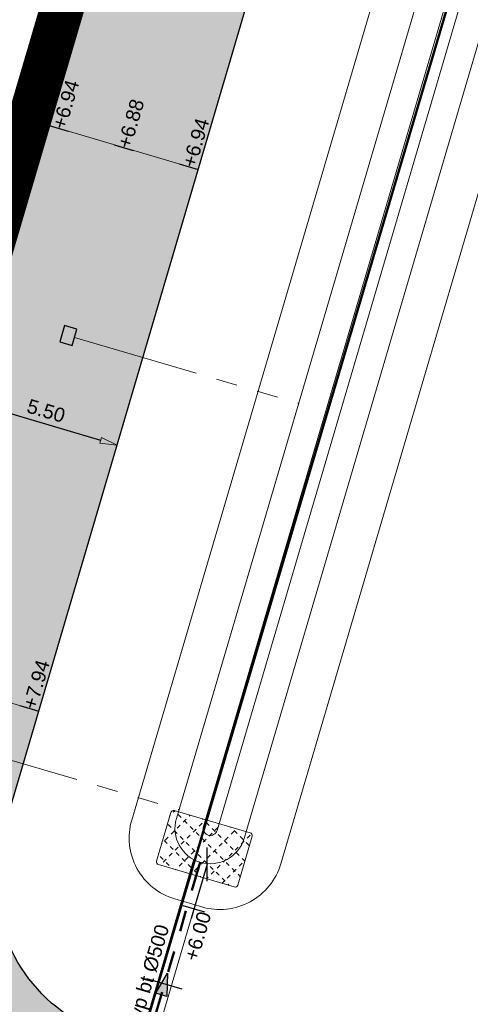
# Model space of a CAD drawing. Extents: x 98477 to 100410, y 398052 to 398969.
# Tile 367 of 374: x 98719 to 98735, y 398642 to 398677. Entities that reach past the tile are written whole.
import ezdxf
from ezdxf.enums import TextEntityAlignment as Align

# ---------------------------------------------------------------- set-up
doc = ezdxf.new("R2010")
doc.units = 0
doc.linetypes.add('AL-NUTSTRACE', pattern=[17, 5, -3.5, 0, -3.5, 5])
doc.linetypes.add('RI-RWA', pattern=[8.25, 4.5, -0.75, 0.75, -0.75, 0.75, -0.75])
for name, color, linetype, lineweight in [('N-GW-hoogtelijn laagte NAP +6.50', 110, 'AL-HOOGTELIJN +6.50', 18), ('N-GW-hoogtelijn laagte NAP +7.00', 100, 'AL-HOOGTELIJN +7.00', 18), ('N-GW-insteek', 60, 'Continuous', 18), ('N-IE-taludbescherming stortebed', 190, 'Continuous', 18), ('N-KO-kantbegrenzing grondwerk', 70, 'Continuous', 25), ('N-KO-kantverharding', 2, 'Continuous', 25), ('N-RI-RWA b.o.b.', 162, 'Continuous', 25), ('N-RI-RWA hoofdriool', 162, 'RI-RWA', 50), ('N-RI-RWA hoofdriool buiswand', 162, 'Continuous', 13), ('N-RI-RWA kolkaansluitleiding', 132, 'RI-RWA', 18), ('N-RI-RWA strenginformatie', 162, 'Continuous', 25), ('N-RI-straatkolk', 7, 'Continuous', 25), ('N-RI-stroomrichting', 7, 'Continuous', 25), ("N-VH-arcering 'MAT' grijs 251", 251, 'Continuous', 18), ('N-VH-arcering printbeton', 8, 'Continuous', 9), ('X-AL-hoogtelijn - Niv 1', 1, 'AL-HOOGTELIJN', 18), ('X-AL-maatvoering VERWERKT', 180, 'Continuous', 18), ('X-AL-nutstrace VERWERKT', 252, 'AL-NUTSTRACE', 18), ('X-AL-planthoogte VERWERKT', 180, 'Continuous', 25), ('X-AL-rapporttekening blauw', 125, 'Continuous', 25), ('X-AL-werkgrens', 4, 'AL-WERKGRENS', 50)]:
    doc.layers.add(name, color=color, linetype=linetype, lineweight=lineweight)
for name, color, linetype, plot in [('X-AL-contourlijnen', 30, 'Continuous', False), ('X-AL-hulplijn', 30, 'Continuous', False), ('X-AL-hulplijn riolering', 30, 'Continuous', False)]:
    doc.layers.add(name, color=color, linetype=linetype, plot=plot)
doc.styles.add('CS Annotative', font='arial.ttf')
doc.styles.get("Standard").update_dxf_attribs({"font": 'txt.shx'})
doc.linetypes.add('AL-HOOGTELIJN', pattern='A,10,-1.5,["H",Standard,S=0.9,R=0,X=-0.3,Y=-0.45],-1.5,30', length=43)
doc.linetypes.add('AL-HOOGTELIJN +6.50', pattern='A,7.5,-1.5,["+6.50",Standard,S=0.9,R=0,X=-0.3,Y=-0.45],-4.5,22.5', length=36)
doc.linetypes.add('AL-HOOGTELIJN +7.00', pattern='A,7.5,-1.5,["+7.00",Standard,S=0.9,R=0,X=-0.3,Y=-0.45],-4.5,22.5', length=36)
doc.linetypes.add('AL-WERKGRENS', pattern='A,1.25,[67,NLCS.shx,S=1.25,R=0,X=0,Y=0],1.25,-1', length=3.5)
doc.dimstyles.new('CS Annotative', dxfattribs={"dimtxt": 2.5, "dimasz": 3, "dimexe": 0.18, "dimexo": 0.0625, "dimgap": 1, "dimtad": 1, "dimzin": 3, "dimdsep": 46, "dimtxsty": 'CS Annotative', "dimblk": 'CS Dimensionpijl', "dimcen": 0, "dimse1": 1, "dimse2": 1, "dimclrd": 256, "dimclre": 256, "dimadec": 0, "dimazin": 0, "dimtm": 1e-09, "dimtfac": 1, "dimtdec": 0, "dimtofl": 0, "dimtmove": 1, "dimatfit": 1, "dimfxl": 1, "dimtfillclr": 256, "dimtolj": 1, "dimtzin": 3, "dimarcsym": 0})

# ---------------------------------------------------------------- blocks, each defined once
blk = doc.blocks.new('*U353')
at = {"layer": 'X-AL-hulplijn', "flags": 128}
blk.add_lwpolyline([(0.3357598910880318, -0.09881950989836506), (-0.3357598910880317, 0.09881950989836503)], dxfattribs=at)
at = {"layer": 'X-AL-planthoogte VERWERKT', "linetype": 'Continuous', "style": 'CS Annotative'}
blk.add_attdef('HOOGTE-RECHTS', text='', height=0.5, rotation=253.599999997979, dxfattribs=at).set_placement((-7.275957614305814e-11, 5.820766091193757e-11), align=Align.MIDDLE_LEFT)
blk = doc.blocks.new('*U484')
at = {"layer": 'N-RI-stroomrichting'}
h = blk.add_hatch(color=256, dxfattribs=at)
h.dxf.hatch_style = 1
h.paths.add_polyline_path([(0.564682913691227, 1.918627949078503), (0.3946310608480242, -2.200969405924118), (-1.523996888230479, -1.636286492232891)])
blk.add_lwpolyline([(0.564682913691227, 1.918627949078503), (0.3946310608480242, -2.200969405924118), (-1.523996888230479, -1.636286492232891)], close=True, dxfattribs=at)
at = {"layer": 'X-AL-hulplijn riolering'}
blk.add_lwpolyline([(3.117770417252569, -0.9176097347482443), (-3.117770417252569, 0.9176097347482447)], dxfattribs=at)
at = {"lineweight": 25, "style": 'CS Annotative'}
blk.add_attdef('Strenginformatie', text='', height=2.5, rotation=73.5999999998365, dxfattribs=at).set_placement((-3.117770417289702, 0.9176097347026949), align=Align.MIDDLE_CENTER)
blk = doc.blocks.new('*U690')
at = {"layer": 'X-AL-hulplijn riolering', "flags": 128}
for points in [[(1.458995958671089e-16, -3), (1.458995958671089e-16, 3)], [(-1.345261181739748e-17, -1.597549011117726e-17), (-2.823414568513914, -9.593139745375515)], [(-0.415035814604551, -8.493792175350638), (-4.252291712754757, -7.364426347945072)]]:
    blk.add_lwpolyline(points, dxfattribs=at)
at = {"layer": 'N-RI-RWA b.o.b.', "linetype": 'Continuous', "style": 'CS Annotative'}
blk.add_attdef('B.o.b.links', text='', height=0.5000000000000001, rotation=73.59999999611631, dxfattribs=at).set_placement((-0.08300716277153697, -1.698758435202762), align=Align.MIDDLE_RIGHT)
blk = doc.blocks.new('*U784')
blk.add_lwpolyline([(-0.655716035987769, 1.756605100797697), (-1.502740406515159, -1.121336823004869), (0.655716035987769, -1.756605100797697), (1.502740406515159, 1.121336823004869)], close=True)
blk.add_solid([(-0.655716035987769, 1.756605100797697), (1.502740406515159, 1.121336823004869), (-0.655716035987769, 1.756605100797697), (-1.502740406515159, -1.121336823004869)])
blk = doc.blocks.new('CS Dimensionpijl')
h = blk.add_hatch(color=256)
h.dxf.hatch_style = 1
h.paths.add_polyline_path([(-1, -0.1666666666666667), (0, 0), (-1, 0.1666666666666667)])
at = {"flags": 128}
blk.add_lwpolyline([(0, 0.5), (0, -0.5)], dxfattribs=at)
blk.add_lwpolyline([(-1, -0.1666666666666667), (0, 0), (-1, 0.1666666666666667)], close=True, dxfattribs=at)
blk = doc.blocks.new('*D1078')
at = {"layer": 'X-AL-maatvoering VERWERKT', "linetype": 'Continuous', "lineweight": -2, "transparency": 16777216}
blk.add_line((98721.91797499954, 398661.9440802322), (98717.79292490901, 398663.1581484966), dxfattribs=at)
at = {"layer": 'X-AL-maatvoering VERWERKT', "lineweight": -2, "transparency": 16777216, "xscale": 0.6000000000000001, "yscale": 0.6000000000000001, "zscale": 0.6000000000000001}
for p, rotation in [((98717.21733652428, 398663.3275533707), 163.5999999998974), ((98722.49356338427, 398661.7746753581), 343.5999999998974)]:
    blk.add_blockref('CS Dimensionpijl', p, dxfattribs=dict(at, rotation=rotation))
at = {"layer": 'X-AL-maatvoering VERWERKT', "color": 0, "transparency": 16777216, "insert": (98719.98399620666, 398662.9878770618), "char_height": 0.5, "attachment_point": 5, "rotation": 343.5999999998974, "style": 'CS Annotative'}
blk.add_mtext('\\A1;5.50', dxfattribs=at)

msp = doc.modelspace()

# ---------------------------------------------------------------- hatches: boundary and pattern name
at = {"layer": 'N-IE-taludbescherming stortebed'}
h = msp.add_hatch(dxfattribs=at)
h.set_pattern_fill('CS-BOUWWEG', color=256, scale=0.5)
h.set_pattern_definition([(45, (0, 0), (-0.3535533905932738, 0.3535533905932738), [0.15, -0.15]), (135, (0, 0.1), (-0.3535533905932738, -0.3535533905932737), [0.15, -0.15])])
edge = h.paths.add_edge_path()
edge.add_arc((98726.67236912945, 398646.2218291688), 0.09999999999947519, 253.6000000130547, 343.6000000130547)
edge.add_line((98726.7683005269, 398646.1935950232), (98727.27651514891, 398647.9203601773))
edge.add_arc((98727.18058375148, 398647.948594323), 0.09999999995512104, 343.6000000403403, 433.6000000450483)
edge.add_line((98727.20881789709, 398648.0445257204), (98724.52273876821, 398648.8350817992))
edge.add_arc((98724.49450462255, 398648.7391504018), 0.09999999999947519, 73.60000001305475, 163.599999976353)
edge.add_line((98724.39857322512, 398648.7673845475), (98723.89035860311, 398647.0406193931))
edge.add_arc((98723.98629000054, 398647.0123852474), 0.09999999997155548, 163.6000000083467, 253.6000000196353)
edge.add_line((98723.9580558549, 398646.91645385), (98726.64413498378, 398646.1258977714))
at = {"layer": "N-VH-arcering 'MAT' grijs 251"}
h = msp.add_hatch(color=256, dxfattribs=at)
h.dxf.hatch_style = 1
edge = h.paths.add_edge_path()
edge.add_line((98718.43378268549, 398647.9807238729), (98740.4324578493, 398722.7258099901))
edge.add_arc((98746.18834169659, 398721.0317612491), 6.000000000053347, 82.37631153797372, 163.5999999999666, ccw=False)
edge.add_line((98746.98433882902, 398726.9787259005), (98729.43353248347, 398729.3278892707))
edge.add_arc((98728.63753535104, 398723.3809246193), 5.999999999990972, -16.400000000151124, 82.37631153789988, ccw=False)
edge.add_line((98734.39341919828, 398721.6868758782), (98714.44365963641, 398653.9034077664))
edge.add_arc((98708.9276042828, 398655.5268711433), 5.750000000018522, 238.5999999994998, 343.5999999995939, ccw=False)
edge.add_line((98705.93179889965, 398650.618954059), (98682.96341873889, 398664.6389131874))
edge.add_line((98682.96341873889, 398664.6389131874), (98663.71975019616, 398676.3852986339))
edge.add_arc((98658.37940146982, 398667.6364029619), 10.24999999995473, 58.60000000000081, 73.59999999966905)
edge.add_line((98661.2734014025, 398677.4693712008), (98653.9448376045, 398679.6262848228))
edge.add_line((98653.9448376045, 398679.6262848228), (98652.69138276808, 398675.367410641))
edge.add_line((98652.69138276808, 398675.367410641), (98650.4694978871, 398667.8180934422))
edge.add_line((98650.4694978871, 398667.8180934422), (98633.21843489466, 398609.2040096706))
edge.add_arc((98628.6616935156, 398610.5451315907), 4.749999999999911, 253.5999999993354, 343.59999999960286, ccw=False)
edge.add_line((98627.32057159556, 398605.9883902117), (98591.63409174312, 398616.4914924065))
edge.add_line((98591.63409174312, 398616.4914924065), (98590.13768202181, 398611.4071283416))
edge.add_line((98590.13768202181, 398611.4071283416), (98624.46149638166, 398601.3050804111))
edge.add_line((98624.46149638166, 398601.3050804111), (98625.82416187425, 398600.9040261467))
edge.add_arc((98624.48303995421, 398596.3472847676), 4.750000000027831, -16.400000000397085, 73.59999999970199, ccw=False)
edge.add_line((98629.03978133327, 398595.0061628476), (98623.11061073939, 398574.8605693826))
edge.add_arc((98618.55386936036, 398576.2016913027), 4.749999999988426, 253.6000000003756, 343.59999999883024, ccw=False)
edge.add_line((98617.21274744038, 398571.6449499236), (98607.57164199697, 398574.4824815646))
edge.add_line((98607.57164199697, 398574.4824815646), (98591.46406188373, 398519.7536193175))
edge.add_line((98591.46406188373, 398519.7536193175), (98590.85321516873, 398517.6781402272))
edge.add_arc((98592.05235763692, 398517.3252134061), 1.250000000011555, 163.6000000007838, 293.1520675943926)
edge.add_arc((98619.96762949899, 398452.0432281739), 69.74999999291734, 95.80614527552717, 113.1520675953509, ccw=False)
edge.add_line((98612.91151005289, 398521.4354012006), (98618.30363164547, 398539.7562586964))
edge.add_line((98618.30363164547, 398539.7562586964), (98653.28573814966, 398658.6152601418))
edge.add_line((98653.28573814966, 398658.6152601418), (98656.01129096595, 398667.8758941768))
edge.add_arc((98660.56803234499, 398666.5347722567), 4.750000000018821, 58.59999999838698, 163.5999999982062, ccw=False)
edge.add_line((98663.04282809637, 398670.5891385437), (98680.49481789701, 398659.9363984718))
edge.add_line((98680.49481789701, 398659.9363984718), (98683.5437588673, 398658.0753169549))
edge.add_line((98683.5437588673, 398658.0753169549), (98686.6547666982, 398656.176349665))
edge.add_line((98686.6547666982, 398656.176349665), (98649.88495474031, 398531.2431785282))
edge.add_line((98649.88495474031, 398531.2431785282), (98654.9693187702, 398529.7467688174))
edge.add_line((98654.9693187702, 398529.7467688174), (98655.60458704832, 398531.90522526))
edge.add_line((98655.60458704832, 398531.90522526), (98658.42800161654, 398541.4983650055))
edge.add_line((98658.42800161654, 398541.4983650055), (98659.13385525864, 398543.8966499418))
edge.add_line((98659.13385525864, 398543.8966499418), (98662.66312346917, 398555.8880746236))
edge.add_line((98662.66312346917, 398555.8880746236), (98663.36897711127, 398558.2863595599))
edge.add_line((98663.36897711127, 398558.2863595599), (98665.48653803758, 398565.4812143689))
edge.add_line((98665.48653803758, 398565.4812143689), (98667.4064599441, 398572.0045493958))
edge.add_line((98667.4064599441, 398572.0045493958), (98670.93572815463, 398583.9959740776))
edge.add_line((98670.93572815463, 398583.9959740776), (98671.64158179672, 398586.3942590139))
edge.add_line((98671.64158179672, 398586.3942590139), (98675.17085000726, 398598.3856836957))
edge.add_line((98675.17085000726, 398598.3856836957), (98675.87670364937, 398600.783968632))
edge.add_line((98675.87670364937, 398600.783968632), (98677.28841093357, 398605.5805385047))
edge.add_line((98677.28841093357, 398605.5805385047), (98678.84128894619, 398610.8567653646))
edge.add_line((98678.84128894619, 398610.8567653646), (98682.37055715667, 398622.8481900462))
edge.add_line((98682.37055715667, 398622.8481900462), (98683.07641079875, 398625.2464749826))
edge.add_line((98683.07641079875, 398625.2464749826), (98686.60567900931, 398637.2378996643))
edge.add_line((98686.60567900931, 398637.2378996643), (98690.56389942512, 398650.6867789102))
edge.add_arc((98692.24269888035, 398650.1926813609), 1.749999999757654, 148.6000000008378, 163.6000000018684, ccw=False)
edge.add_line((98690.74898498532, 398651.1044482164), (98691.89312128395, 398652.9788443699))
edge.add_line((98691.89312128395, 398652.9788443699), (98696.62193884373, 398650.0923618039))
edge.add_line((98696.62193884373, 398650.0923618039), (98719.04623240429, 398636.4045145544))
edge.add_line((98719.04623240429, 398636.4045145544), (98725.56962339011, 398632.4226196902))
edge.add_line((98725.56962339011, 398632.4226196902), (98728.33097443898, 398636.9464389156))
edge.add_line((98728.33097443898, 398636.9464389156), (98721.80758345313, 398640.92833378))
edge.add_line((98721.80758345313, 398640.92833378), (98720.95403265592, 398641.4493434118))
edge.add_arc((98723.94983803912, 398646.3572604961), 5.750000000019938, 163.6000000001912, 238.59999999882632, ccw=False)
edge = h.paths.add_edge_path(flags=16)
edge.add_line((98619.01665961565, 398560.9505167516), (98618.31080597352, 398558.5522318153))
edge.add_line((98618.31080597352, 398558.5522318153), (98614.78153776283, 398546.5608071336))
edge.add_line((98614.78153776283, 398546.5608071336), (98614.07568412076, 398544.1625221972))
edge.add_line((98614.07568412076, 398544.1625221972), (98609.8405622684, 398529.7728125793))
edge.add_arc((98605.28382088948, 398531.1139344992), 4.749999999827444, 163.600000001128, 343.6000000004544, ccw=False)
edge.add_line((98600.72707951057, 398532.4550564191), (98602.84464043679, 398539.6499112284))
edge.add_line((98602.84464043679, 398539.6499112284), (98603.55049407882, 398542.0481961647))
edge.add_line((98603.55049407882, 398542.0481961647), (98607.0797622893, 398554.0396208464))
edge.add_line((98607.0797622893, 398554.0396208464), (98607.7856159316, 398556.4379057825))
edge.add_line((98607.7856159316, 398556.4379057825), (98609.90317685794, 398563.6327605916))
edge.add_arc((98614.4599182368, 398562.2916386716), 4.749999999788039, -16.40000000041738, 163.5999999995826, ccw=False)
at = {"layer": 'N-VH-arcering printbeton'}
h = msp.add_hatch(dxfattribs=at)
h.set_pattern_fill('CS-PRINTBETON', color=256, angle=4.765895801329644e-09)
h.set_pattern_definition([(28.60000000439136, (19451.65485901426, 79593.08197734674), (-0.2393459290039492, 0.4389914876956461), []), (28.60000000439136, (19451.99061890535, 79592.98315783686), (-0.2393459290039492, 0.4389914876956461), [0.5, -0.2])])
edge = h.paths.add_edge_path()
edge.add_line((98714.44365963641, 398653.9034077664), (98734.3934191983, 398721.6868758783))
edge.add_arc((98728.63753535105, 398723.3809246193), 5.999999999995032, 343.6000000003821, 385.0096221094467)
edge.add_line((98734.07495615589, 398725.9175473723), (98713.00468867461, 398654.3269199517))
edge.add_arc((98708.9276042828, 398655.5268711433), 4.250000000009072, 238.5999999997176, 343.60000000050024, ccw=False)
edge.add_line((98706.71331334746, 398651.8992802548), (98695.22259908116, 398658.9132421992))
edge.add_line((98695.22259908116, 398658.9132421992), (98694.44108463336, 398657.6329160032))
edge.add_line((98694.44108463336, 398657.6329160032), (98705.93179889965, 398650.618954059))
edge.add_arc((98708.9276042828, 398655.5268711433), 5.750000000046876, 238.5999999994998, 343.5999999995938)
at = {"layer": 'X-AL-rapporttekening blauw'}
h = msp.add_hatch(dxfattribs=at)
h.set_pattern_fill('ANSI31', color=256, scale=20)
h.set_pattern_definition([(45, (0, 0), (-0.3535533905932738, 0.3535533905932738), [])])
edge = h.paths.add_edge_path()
edge.add_arc((98577.95809893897, 398623.2268260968), 2.500000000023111, 253.6000000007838, 342.7419720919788)
edge.add_line((98580.34554490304, 398622.4851376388), (98611.72061965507, 398723.4794227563))
edge.add_arc((98796.65218403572, 398666.0282348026), 193.6500000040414, 158.0498743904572, 162.7419720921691, ccw=False)
edge.add_arc((98618.66309410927, 398737.7603326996), 1.750000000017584, 79.5397638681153, 158.0498743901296, ccw=False)
edge.add_line((98618.98081202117, 398739.4812497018), (98652.82799001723, 398733.232340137))
edge.add_arc((98744.55769001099, 399230.0856631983), 505.2499999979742, 259.5397638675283, 262.561970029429)
edge.add_line((98679.15116356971, 398729.0871115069), (98729.34265272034, 398722.5344958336))
edge.add_arc((98729.61450567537, 398724.6168252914), 2.099999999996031, 262.5619700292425, 352.5619700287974)
edge.add_line((98731.69683513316, 398724.3449723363), (98731.83276161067, 398725.3861370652))
edge.add_arc((98729.75043215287, 398725.6579900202), 2.099999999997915, 352.5619700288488, 442.5619700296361)
edge.add_line((98730.02228510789, 398727.740319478), (98679.83079595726, 398734.2929351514))
edge.add_arc((98744.55769000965, 399230.0856632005), 500.0000000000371, 259.5397638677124, 262.56197002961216, ccw=False)
edge.add_line((98653.78114375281, 398738.3950911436), (98619.93396575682, 398744.6440007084))
edge.add_arc((98618.66309410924, 398737.7603326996), 6.999999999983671, 79.53976386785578, 158.0498743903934)
edge.add_arc((98796.65218403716, 398666.0282348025), 198.9000000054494, 158.0498743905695, 162.7419720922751)
edge.add_line((98606.70698313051, 398725.0369685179), (98575.33079758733, 398624.0391078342))
edge.add_arc((98577.71824355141, 398623.2974193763), 2.500000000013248, 162.7419720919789, 253.5999999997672)
edge.add_line((98577.0123899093, 398620.8991344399), (98577.25224529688, 398620.8285411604))

# ---------------------------------------------------------------- linework, layer by layer
at = {"layer": 'N-GW-hoogtelijn laagte NAP +6.50', "flags": 128}
msp.add_lwpolyline([(98740.7181660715, 398703.3311515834, -1), (98743.11645100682, 398702.6252979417), (98740.49300461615, 398693.7115917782), (98726.99433543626, 398647.8470484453, -0.9999999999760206), (98724.59605049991, 398648.5529020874), (98740.43582461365, 398702.3718376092)], format="xyb", close=True, dxfattribs=at)
at = {"layer": 'N-GW-hoogtelijn laagte NAP +7.00', "flags": 128}
msp.add_lwpolyline([(98725.498410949, 398645.420691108), (98724.53909697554, 398645.7030325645, -0.4142135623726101), (98723.0159088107, 398648.4967572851), (98739.27919510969, 398703.7546637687, -1), (98744.55542196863, 398702.2017857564), (98728.29213566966, 398646.9438792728, -0.4142135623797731)], format="xyb", close=True, dxfattribs=at)
at = {"layer": 'N-GW-insteek'}
msp.add_lwpolyline([(98739.44013449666, 398693.6760567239), (98726.03502146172, 398648.1293899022, -1), (98725.55536447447, 398648.2705606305), (98739.6724500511, 398696.2363026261), (98741.39513858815, 398702.0894961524, -1), (98741.87479557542, 398701.9483254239)], format="xyb", close=True, dxfattribs=at)
at = {"layer": 'N-IE-taludbescherming stortebed', "flags": 128}
msp.add_lwpolyline([(98726.64413498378, 398646.1258977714, 0.4142135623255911), (98726.7683005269, 398646.1935950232), (98727.27651514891, 398647.9203601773, 0.4142135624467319), (98727.20881789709, 398648.0445257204), (98724.52273876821, 398648.8350817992, 0.4142135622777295), (98724.39857322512, 398648.7673845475), (98723.89035860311, 398647.0406193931, 0.4142135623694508), (98723.9580558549, 398646.91645385), (98726.64413498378, 398646.1258977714)], format="xyb", dxfattribs=at)
at = {"layer": 'N-KO-kantbegrenzing grondwerk', "flags": 128}
msp.add_lwpolyline([(98734.0749561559, 398725.9175473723), (98713.00468867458, 398654.3269199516, -0.4931454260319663), (98706.7133133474, 398651.8992802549), (98695.22259908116, 398658.9132421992), (98694.44108463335, 398657.6329160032)], format="xyb", dxfattribs=at)
at = {"layer": 'N-KO-kantverharding', "flags": 128}
for points in [[(98729.43353248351, 398729.3278892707, -0.4598233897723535), (98734.39341919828, 398721.6868758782), (98714.4436596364, 398653.9034077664, -0.4931454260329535), (98705.93179889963, 398650.618954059), (98682.96341873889, 398664.6389131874), (98663.71975019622, 398676.3852986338, 0.06381507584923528), (98661.34102975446, 398677.4492138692), (98660.60100529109, 398680.5081083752, -0.1316524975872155), (98660.66107866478, 398682.9661553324), (98664.30984432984, 398695.3635975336, -0.4142135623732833), (98666.4827413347, 398696.5482994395), (98667.2022268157, 398696.3365433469), (98690.94524768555, 398689.3485922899), (98697.29793046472, 398710.9331567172), (98673.55490959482, 398717.9211077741), (98649.3322317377, 398725.0502295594), (98626.54852484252, 398731.7558391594), (98620.19584206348, 398710.1712747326), (98657.84891556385, 398699.0893725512, -0.4142135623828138), (98659.03361746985, 398696.9164755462), (98653.9448376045, 398679.6262848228), (98652.69138276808, 398675.367410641), (98650.4694978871, 398667.8180934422), (98633.21843489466, 398609.2040096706, -0.4142135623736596)], [(98728.33097443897, 398636.9464389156), (98721.80758345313, 398640.92833378), (98720.95403265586, 398641.4493434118, -0.339454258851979), (98718.43378268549, 398647.9807238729), (98740.43245784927, 398722.72580999, -0.3700287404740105), (98746.98433882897, 398726.9787259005)]]:
    msp.add_lwpolyline(points, format="xyb", dxfattribs=at)
at = {"layer": 'N-RI-RWA hoofdriool'}
msp.add_lwpolyline([(98719.52736676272, 398626.9037287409), (98722.81830845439, 398638.085389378), (98725.44226614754, 398647.0008327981)], dxfattribs=at)
at = {"layer": 'N-RI-RWA hoofdriool buiswand', "flags": 128}
for points in [[(98719.28753826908, 398626.9743141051), (98725.2024376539, 398647.0714181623)], [(98719.76719525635, 398626.8331433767), (98725.68209464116, 398646.9302474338)]]:
    msp.add_lwpolyline(points, dxfattribs=at)
at = {"layer": 'N-RI-RWA kolkaansluitleiding', "flags": 128}
for points in [[(98720.98500021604, 398665.5920895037), (98728.923323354, 398663.2557139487)], [(98716.7498783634, 398651.2023798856), (98724.6882015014, 398648.8660043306)]]:
    msp.add_lwpolyline(points, dxfattribs=at)
at = {"layer": 'X-AL-contourlijnen', "flags": 128}
msp.add_lwpolyline([(98720.95403265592, 398641.4493434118, -0.339454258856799), (98718.43378268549, 398647.9807238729), (98740.4324578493, 398722.7258099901, -0.3700287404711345), (98746.98433882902, 398726.9787259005), (98729.43353248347, 398729.3278892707, -0.4598233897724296), (98734.39341919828, 398721.6868758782), (98714.44365963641, 398653.9034077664, -0.4931454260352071), (98705.93179889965, 398650.618954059), (98682.96341873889, 398664.6389131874), (98663.71975019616, 398676.3852986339, 0.06554346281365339), (98661.2734014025, 398677.4693712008), (98653.9448376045, 398679.6262848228), (98652.69138276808, 398675.367410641), (98650.4694978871, 398667.8180934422), (98633.21843489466, 398609.2040096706, -0.4142135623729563)], format="xyb", dxfattribs=at)
msp.add_lwpolyline([(98714.44365963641, 398653.9034077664), (98734.3934191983, 398721.6868758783, 0.1826758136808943), (98734.07495615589, 398725.9175473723), (98713.00468867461, 398654.3269199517, -0.4931454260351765), (98706.71331334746, 398651.8992802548), (98695.22259908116, 398658.9132421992), (98694.44108463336, 398657.6329160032), (98705.93179889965, 398650.618954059, 0.4931454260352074)], format="xyb", close=True, dxfattribs=at)
at = {"layer": 'X-AL-hoogtelijn - Niv 1', "ltscale": 0.25, "flags": 128}
for points in [[(98720.09048877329, 398673.0896872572), (98725.36671563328, 398671.5368092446)], [(98714.44365963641, 398653.9034077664), (98719.7198864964, 398652.3505297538)]]:
    msp.add_lwpolyline(points, dxfattribs=at)
at = {"layer": 'X-AL-nutstrace VERWERKT', "const_width": 1.5, "flags": 128}
msp.add_lwpolyline([(98655.31178936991, 398509.6595197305), (98693.36387503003, 398638.9494155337), (98688.0876481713, 398640.502293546), (98691.09002010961, 398650.7034782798), (98695.47200495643, 398657.8823218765), (98706.32255612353, 398651.2591171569, 0.4931454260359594), (98713.7241741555, 398654.115163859), (98733.53544015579, 398721.4280712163)], format="xyb", dxfattribs=at)
at = {"layer": 'X-AL-werkgrens', "flags": 128}
msp.add_lwpolyline([(98808.884, 398653.132), (98808.423, 398663.421), (98808.23, 398681.048), (98807.806, 398687.32), (98809.078, 398705.338), (98806.691, 398706.587), (98796.805, 398708.179), (98787.068, 398710.438), (98777.495, 398713.62), (98767.85, 398717.087), (98758.199, 398720.017), (98747.57416783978, 398722.49596084), (98738.459, 398691.713), (98685.03, 398511.28), (98828.281, 398490.904), (98840.703, 398489.178), (98816.542, 398603.463), (98813.169, 398619.998), (98811.714, 398628.656), (98810.631, 398635.384), (98809.779, 398642.692)], close=True, dxfattribs=at)

# ---------------------------------------------------------------- block references
at = {"layer": 'N-RI-RWA b.o.b.'}
ref = msp.add_blockref('*U690', (98725.68209464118, 398646.9302474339), dxfattribs=dict(at, xscale=0.2, yscale=0.2, zscale=0.2))
ref.add_attrib('B.o.b.links', '+6.00', dxfattribs={"linetype": 'Continuous', "height": 0.5000000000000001, "rotation": 73.59999999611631, "style": 'CS Annotative'}).set_placement((98725.5990874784, 398645.2314889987), align=Align.MIDDLE_RIGHT)
at = {"layer": 'N-RI-RWA strenginformatie'}
ref = msp.add_blockref('*U484', (98724.17413250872, 398642.6920843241), dxfattribs=dict(at, xscale=0.2, yscale=0.2, zscale=0.2))
ref.add_attrib('Strenginformatie', 'gwp bt %%C500', dxfattribs={"linetype": 'Continuous', "lineweight": 25, "height": 0.5, "rotation": 73.59999999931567, "style": 'CS Annotative'}).set_placement((98723.55057842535, 398642.875606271), align=Align.MIDDLE_CENTER)
at = {"layer": 'N-RI-straatkolk', "xscale": 0.2, "yscale": 0.2, "zscale": 0.2}
msp.add_blockref('*U784', (98720.76915457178, 398665.6556163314), dxfattribs=at)
at = {"layer": 'X-AL-planthoogte VERWERKT', "rotation": 179.9999999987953}
for p, values in [((98720.42624866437, 398672.9908677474), {'HOOGTE-RECHTS': '+6.94'}), ((98722.72860220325, 398672.313248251), {'HOOGTE-RECHTS': '+6.88'}), ((98725.03095574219, 398671.6356287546), {'HOOGTE-RECHTS': '+6.94'}), ((98719.3841266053, 398652.4493492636), {'HOOGTE-RECHTS': '+7.94'})]:
    msp.add_blockref('*U353', p, dxfattribs=at).add_auto_attribs(values)

# ---------------------------------------------------------------- dimensions: what is measured, and where the dimension line sits
at = {"layer": 'X-AL-maatvoering VERWERKT'}
dim = msp.add_aligned_dim(p1=(98722.49356338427, 398661.7746753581), p2=(98717.21733652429, 398663.3275533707), distance=4.108551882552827e-12, dimstyle='CS Annotative', dxfattribs=at)
dim.commit()
dim.dimension.update_dxf_attribs({"geometry": '*D1078', "text_midpoint": (98719.98399620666, 398662.9878770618)})

doc.saveas('drawing.dxf')
